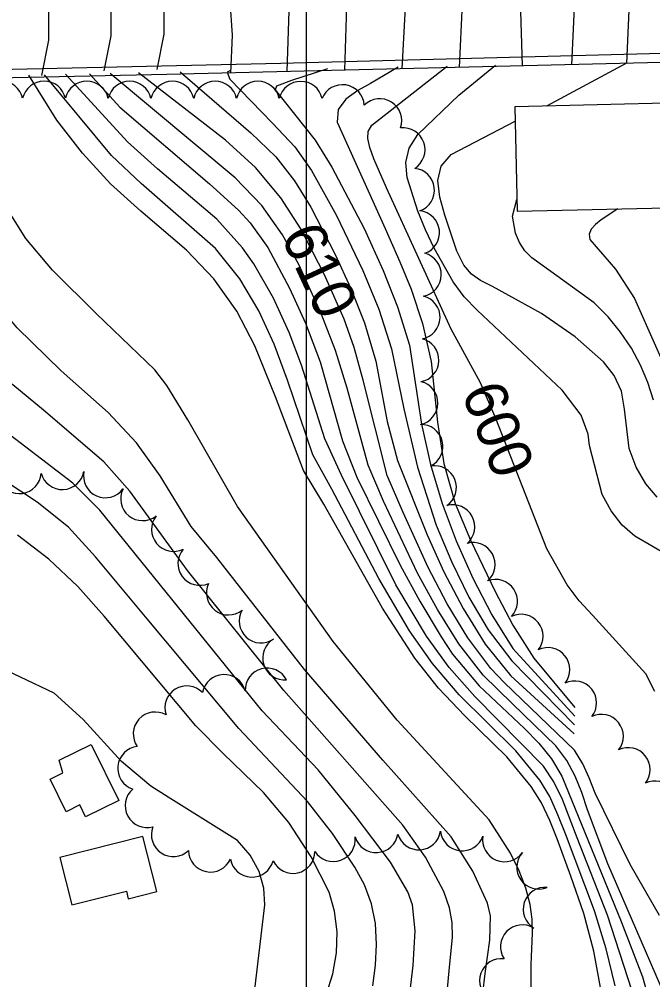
# Model space of a CAD drawing. Extents: x 79600 to 91800, y 75600 to 84400.
# Drawn here: x 87865.8 to 88162.1, y 78310.6 to 78759.5 of the extents above; entities that cross this region are included whole.
import ezdxf

# ---------------------------------------------------------------- set-up
doc = ezdxf.new("R2010")
doc.units = 0
for name, color, linetype in [('080-090$0$BLDG', 7, 'Continuous'), ('080-090$0$BRIDGE', 7, 'Continuous'), ('080-090$0$GRID', 7, 'Continuous'), ('080-090$0$INDEX', 7, 'Continuous'), ('080-090$0$INDXLBL', 7, 'Continuous'), ('080-090$0$INTER', 7, 'Continuous'), ('080-090$0$ROAD', 7, 'Continuous'), ('080-090$0$TREES', 7, 'Continuous')]:
    doc.layers.add(name, color=color, linetype=linetype)

msp = doc.modelspace()

# ---------------------------------------------------------------- linework, layer by layer
at = {"layer": '080-090$0$BLDG'}
for points in [[(88098.7, 78669.76), (88175.62, 78671.53), (88174.5, 78720.41), (88097.58, 78718.64)], [(87896.89, 78386.79), (87894.18, 78392.31), (87887.75, 78389.15), (87880.25, 78404.41), (87886.2, 78407.33), (87884.59, 78413.28), (87899.54, 78420.63), (87912.42, 78394.42)], [(87890.47, 78345.6), (87915.94, 78352.09), (87916.85, 78348.52), (87930.18, 78351.92), (87923.62, 78377.64), (87884.82, 78367.75)]]:
    msp.add_lwpolyline(points, close=True, dxfattribs=at)
at = {"layer": '080-090$0$BRIDGE'}
for p, q in [((88384.29, 78744.54), (87934.81, 78733.66)), ((87934.81, 78733.66), (87698.99, 78728.68))]:
    msp.add_line(p, q, dxfattribs=at)
at = {"layer": '080-090$0$GRID'}
msp.add_line((88000, 80000), (88000, 76000), dxfattribs=at)
at = {"layer": '080-090$0$INDEX'}
for points in [[(88098.09, 78789.23), (88100.03, 78768.65), (88101.05, 78737.68)], [(87961.18, 78786.12), (87964.25, 78767.99), (87965.45, 78752.1), (87964.59, 78734.38)], [(88163.06, 78445.36), (88158.78, 78453.62), (88133.82, 78480.98), (88127.69, 78487.73), (88122.12, 78495.25), (88112.6, 78512.01), (88088.76, 78572.99), (88081.58, 78589.62), (88067.76, 78614.64), (88037.58, 78680.72), (88031.62, 78694.27), (88029.78, 78699.52), (88028.87, 78703.75), (88029.06, 78707.09), (88030.7, 78710.08), (88065.99, 78737.53)], [(88047.85, 78298.85), (88049.97, 78317.25), (88051.05, 78333.49), (88049.71, 78345.73), (88047.48, 78351.67), (88039.38, 78365.54), (88022.97, 78387.33), (88005.59, 78408.68), (87979.38, 78436.38), (87914.8, 78516.18), (87903.52, 78530.14), (87890.91, 78542.74), (87861.64, 78565.16), (87846.86, 78576.77), (87833.38, 78589.69), (87827.4, 78596.8), (87822.05, 78604.4), (87817.43, 78612.41), (87805.57, 78646.83), (87799.26, 78664.16), (87791.18, 78680.45), (87773.49, 78708.93), (87763.27, 78731.13)], [(88063.5, 78278.46), (88066.91, 78314.82), (88068.5, 78330.5), (88068.33, 78337.34), (88067.01, 78344.33), (88064.32, 78351.94), (88055.86, 78367.91), (88045.26, 78382.81), (87989.49, 78445.84), (87944.45, 78501.87), (87917.5, 78538.92), (87905.45, 78552.75), (87877.19, 78576.75), (87862.93, 78588.71), (87849.93, 78601.41), (87844.1, 78608.24), (87838.75, 78615.6), (87829.48, 78632.09), (87814.97, 78667.44), (87794.39, 78708.23), (87788.92, 78720.98), (87786.39, 78731.62)], [(88080.48, 78285.47), (88083.7, 78313.55), (88085.9, 78329.21), (88086.21, 78340.53), (88084.82, 78346.37), (88078.01, 78361.32), (88067.75, 78377.45), (88035.83, 78413.3), (87999.27, 78455.64), (87958.18, 78507.91), (87946.31, 78522.5), (87931.68, 78546.06), (87920.67, 78561.62), (87907.37, 78575.75), (87885.43, 78595.18), (87864.92, 78615.22), (87852.99, 78629.33), (87843.36, 78644.44), (87828.01, 78676.92), (87820.13, 78693.69), (87814.29, 78710.75), (87810.49, 78732.13)], [(88105.36, 78281.7), (88105.29, 78317.8), (88105.79, 78332.39), (88105.71, 78338.93), (88104.82, 78345.79), (88102.76, 78353.41), (88099.61, 78361.57), (88095.56, 78369.82), (88085.5, 78385.41), (88042.54, 78431.88), (88012.61, 78468.76), (87967.97, 78531.74), (87944.73, 78572.31), (87934.87, 78588.27), (87929.18, 78595.66), (87901.9, 78621.78), (87881.34, 78642.23), (87868.92, 78657.07), (87858.46, 78673.64), (87849.12, 78691.02), (87844.99, 78699.66), (87841.66, 78708.16), (87836.64, 78732.68)], [(88139.52, 78296.94), (88134.46, 78323.95), (88129.9, 78341.57), (88123.79, 78359.03), (88117.3, 78376.55), (88113.9, 78385.14), (88109.98, 78393.32), (88105.29, 78400.94), (88093.89, 78414.79), (88074.19, 78433.96), (88061.87, 78446.89), (88050.84, 78460.96), (88035.73, 78484.33), (88008.21, 78532.95), (87998.77, 78548.6), (87985.74, 78583.04), (87976.03, 78606.92), (87967.54, 78623.15), (87956.8, 78638.25), (87944.07, 78651.61), (87922.73, 78669.77), (87908.5, 78682.53), (87895.5, 78696.9), (87883.49, 78712.31), (87870.28, 78733.39)], [(88165.25, 78340.61), (88151.46, 78364.53), (88135.2, 78397.79), (88132.28, 78404.95), (88129.3, 78411.53), (88125.42, 78417.88), (88092.63, 78449.54), (88086.36, 78456.09), (88075.63, 78470.39), (88066.01, 78486.31), (88057, 78503.31), (88045.32, 78529.05), (88037.91, 78546.24), (88026.73, 78590.77), (88022.44, 78606.15), (88017.7, 78619.29), (88008.53, 78640.09), (87997.55, 78661.63), (87988.23, 78676.01), (87976.34, 78690.21), (87962.28, 78702.93), (87921.67, 78734.48)], [(88031.2, 78307.77), (88032.48, 78317.41), (88032.94, 78327.18), (88032.38, 78336.86), (88030.52, 78346.19), (88027.22, 78354.98), (88022.79, 78363.29), (88012.27, 78379.01), (88000.71, 78393.92), (87968.6, 78428.12), (87925.6, 78479.29), (87901.47, 78508.25), (87888.83, 78522.1), (87874.3, 78533.83), (87843.34, 78554.13)], [(88009.44, 78304.12), (88012.51, 78313.47), (88014.23, 78323.24), (88014.5, 78333.1), (88013.3, 78342.64), (88010.69, 78351.53), (88002.39, 78368.11), (87991.89, 78384.12), (87980.08, 78398.17), (87961.16, 78416.45), (87948.45, 78429.29), (87905.62, 78480.58), (87893.17, 78494.48), (87879.62, 78507.15), (87865.1, 78518.44)]]:
    msp.add_lwpolyline(points, dxfattribs=at)
at = {"layer": '080-090$0$INTER'}
msp.add_line((88112.53, 78718.99), (88150.23, 78739.31), dxfattribs=at)
for points in [[(88123.9, 78789.81), (88125.67, 78771.93), (88124.15, 78738.24)], [(88149.72, 78790.4), (88151.31, 78774.58), (88149.82, 78738.86)], [(87906.03, 78786.67), (87908.65, 78764.87), (87908.62, 78751.78), (87905.36, 78735.35)], [(87930.85, 78787.37), (87933.47, 78765.58), (87933.44, 78752.49), (87930.19, 78736.06)], [(87989.95, 78786.77), (87991.83, 78763.45), (87990.99, 78735.02)], [(88016.96, 78787.38), (88018.81, 78765.65), (88017.86, 78735.67)], [(88043.99, 78788), (88046.17, 78762.23), (88044.73, 78736.32)], [(88071.03, 78788.61), (88073.02, 78766.84), (88071.6, 78736.97)], [(87876.95, 78784.54), (87879.57, 78762.74), (87879.54, 78749.65), (87876.28, 78733.23)], [(87964.31, 78735.38), (87963.05, 78734.82), (87964.26, 78731.43), (87984.3, 78710.89), (87994.64, 78699.81), (88002.57, 78688.87), (88014.22, 78667.84), (88026.5, 78642.14), (88033.98, 78624.05), (88039.98, 78605.5), (88045.62, 78577.4), (88052.08, 78550.2), (88060.78, 78523.1), (88068.15, 78505.73), (88076.14, 78489.45), (88085.1, 78474.22), (88096.13, 78459.71), (88125.49, 78429.7)], [(88010.05, 78736.34), (87993.2, 78730.81), (87986.15, 78728.16), (87985.48, 78726.53), (88004.15, 78703.01), (88012.04, 78690.43), (88027.1, 78661.69), (88035.97, 78642.16), (88042.78, 78625.09), (88048.3, 78607.24), (88053.98, 78570.34), (88058.08, 78551.45), (88063.57, 78533.25), (88070.11, 78515.78), (88077.98, 78498.36), (88086.84, 78481.25), (88096.71, 78465.45), (88125.59, 78433.77)], [(88043, 78737.04), (88030.1, 78729.47), (88024.14, 78726.2), (88018.53, 78722.23), (88014.92, 78717.35), (88014.49, 78711.4), (88036.89, 78661.65), (88043.77, 78646.2), (88049.03, 78633.34), (88054.45, 78617.38), (88058.4, 78599.6), (88061.4, 78571.16), (88064.31, 78551.82), (88069.67, 78533.18), (88076.83, 78516.1), (88088.35, 78492.06), (88096.62, 78476.38), (88106.5, 78460.93), (88125.69, 78437.85)], [(88170.81, 78508.04), (88153.63, 78517.88), (88147.83, 78523.11), (88142.63, 78529.73), (88138.42, 78537.36), (88132.52, 78560.33), (88131.79, 78565.58), (88128.61, 78574.46), (88119.7, 78586.13), (88079.89, 78623.61), (88073.89, 78629.83), (88068.67, 78636.74), (88059.86, 78652.48), (88055.86, 78661.1), (88052.24, 78669.77), (88047.17, 78685.62), (88046.61, 78692.59), (88048.18, 78699.2), (88052.26, 78705.66), (88071.36, 78724.03), (88088.56, 78738)], [(88144.52, 78307.81), (88140.26, 78325.1), (88134.83, 78342.8), (88121.21, 78378.78), (88117.76, 78387.77), (88113.87, 78396.26), (88109.27, 78403.96), (88098.11, 78417.62), (88071.58, 78443.83), (88059.06, 78458.43), (88048.36, 78473.77), (88034.05, 78498.2), (88012.04, 78539.83), (88003.19, 78556.01), (87991.25, 78590.82), (87985.04, 78607.66), (87977.93, 78623.2), (87968.95, 78638.17), (87957.61, 78652.41), (87922.86, 78682.82), (87908.99, 78695.89), (87877.6, 78733.55)], [(88164.29, 78241.51), (88159.9, 78269.32), (88156.53, 78288.05), (88152.22, 78305.85), (88140.91, 78340.86), (88126.74, 78376.98), (88119.86, 78394.88), (88115.85, 78403.11), (88110.99, 78410.52), (88078.85, 78443.01), (88066.82, 78456.63), (88056.22, 78471.23), (88041.94, 78495.2), (88016.56, 78546.37), (88008.78, 78563.43), (87997.88, 78597.92), (87992.13, 78613.11), (87984.67, 78629.2), (87975.52, 78645.17), (87970.28, 78652.66), (87958.21, 78666.13), (87930.55, 78689.56), (87916.43, 78702.15), (87887.53, 78733.76)], [(87898.73, 78733.99), (87912.81, 78718.43), (87954.87, 78682.6), (87968.42, 78670.27), (87973.8, 78664.32), (87982.12, 78652.77), (87992.24, 78633.9), (87999.64, 78617.4), (88006.52, 78599.37), (88016.96, 78562.56), (88023.68, 78545.47), (88044.02, 78504.42), (88053.18, 78487.5), (88063.13, 78470.85), (88068.46, 78462.79), (88080.85, 78447.93), (88102.16, 78427.99), (88108.81, 78421.2), (88114.69, 78413.88), (88119.55, 78405.82), (88147.34, 78337.86), (88157.27, 78311.95), (88162.42, 78293.59)], [(88170.17, 78297.6), (88141.07, 78364.83), (88131.63, 78390.1), (88128.88, 78398.14), (88125.81, 78405.83), (88121.9, 78413.12), (88116.76, 78419.99), (88096.55, 78439.51), (88082.74, 78453), (88071.4, 78467.68), (88061.36, 78483.69), (88052.03, 78500.58), (88036.11, 78534.33), (88029.02, 78551.19), (88019.17, 78587.08), (88013.77, 78604.63), (88007.09, 78621.94), (87996.55, 78644.84), (87988.91, 78658.76), (87979.33, 78672.44), (87966.78, 78685.46), (87908.39, 78734.2)], [(87941.13, 78734.89), (87974.15, 78706.39), (87985.82, 78695.15), (87994.62, 78684.04), (88002.2, 78671.76), (88013.61, 78649.52), (88020.86, 78633.74), (88027.21, 78617.58), (88032.55, 78599.66), (88037.92, 78571.49), (88042.71, 78553.29), (88056.54, 78518.55), (88064.36, 78501.33), (88073.46, 78484.18), (88083.63, 78467.54), (88095.65, 78452.66), (88125.39, 78425.62)], [(88164.16, 78536.16), (88158.84, 78542.45), (88154.24, 78550.16), (88151.07, 78558.87), (88148.92, 78577.28), (88147.43, 78585.75), (88144.07, 78593.05), (88139, 78599.45), (88125.71, 78611.14), (88110.08, 78622.04), (88087.07, 78634.68), (88081.6, 78637.41), (88077.3, 78640.33), (88073.73, 78644.62), (88070.52, 78651.11), (88064.83, 78667.87), (88062.52, 78676.33), (88061.55, 78684.11), (88063.08, 78690.87), (88067.78, 78696.36), (88097.73, 78711.93)], [(88162.37, 78581.45), (88159.78, 78589.72), (88156.39, 78597.85), (88152.16, 78605.75), (88147.06, 78613.34), (88141.19, 78620.45), (88134.64, 78626.94), (88114.46, 78641.62), (88105.47, 78647.96), (88102.31, 78651.24), (88099.74, 78655.17), (88097.83, 78659.47), (88096.42, 78667.53), (88098.57, 78675.33)], [(88145.77, 78670.84), (88137.94, 78665.72), (88135.29, 78663.65), (88133.23, 78661.39), (88132.29, 78659.04), (88132.58, 78656.58), (88144.66, 78642.7), (88153.46, 78628.99), (88173.1, 78584.75)], [(87974.19, 78290.38), (87980.67, 78345.62), (87980.27, 78353.39), (87977.96, 78361.29), (87973.78, 78368.9), (87967.92, 78375.72), (87935.45, 78395.91), (87927.43, 78401.17), (87913.66, 78412.69), (87895.67, 78432.31), (87882.13, 78444.56), (87850.56, 78459.56)]]:
    msp.add_lwpolyline(points, dxfattribs=at)
at = {"layer": '080-090$0$ROAD'}
for p, q in [((87988.1, 78739.04), (88254.95, 78745.86)), ((87695.72, 78732.38), (87988.1, 78739.04))]:
    msp.add_line(p, q, dxfattribs=at)
at = {"layer": '080-090$0$TREES'}
for centre, start, end in [((87857.45, 78720.32), 12.6454, 167.2846), ((87877.45, 78720.31), 12.6454, 167.2846), ((87897.45, 78720.29), 12.6454, 167.2846), ((87917.45, 78720.28), 12.6454, 167.2846), ((87937.45, 78720.27), 12.6454, 167.2846), ((87957.45, 78720.26), 12.6454, 167.2846), ((87977.45, 78720.25), 12.6454, 167.2846), ((87997.45, 78720.23), 12.6454, 167.2846), ((88016.97, 78718.67), 3.5594, 158.1987), ((88034.48, 78712.1), 340.6595, 135.2987), ((88045.34, 78698.52), 302.0169, 96.6561), ((88049.76, 78679.63), 289.6515, 84.2908), ((88052.11, 78659.79), 289.2557, 83.8949), ((88052.95, 78640.18), 281.0161, 75.6553), ((88052.37, 78620.19), 281.0161, 75.6553), ((88051.79, 78600.2), 281.0161, 75.6553), ((88051.35, 78580.17), 281.8028, 76.442), ((88053.71, 78559.89), 296.8292, 91.4685), ((87865.89, 78548.08), 200.9989, 355.6381), ((87886, 78549.98), 195.1419, 349.7811), ((87906.14, 78546.15), 168.7174, 323.3566), ((88060.01, 78540.63), 304.784, 99.4232), ((87923.53, 78535.44), 153.3401, 307.9794), ((88068.57, 78522.33), 310.7167, 105.3559), ((87937.93, 78521.08), 142.1953, 296.8345), ((87950.29, 78505.2), 138.9648, 293.6041), ((88078.09, 78504.71), 311.421, 106.0602), ((88088.58, 78487.47), 316.5254, 111.1646), ((87963.63, 78491.37), 154.3314, 308.9706), ((87978.95, 78478.27), 149.9599, 304.5992), ((88100.52, 78471.21), 321.44, 116.0793), ((87989.95, 78460.98), 120.3304, 274.9696), ((88113.04, 78455.61), 321.44, 116.0793), ((87961.6, 78443.03), 14.9199, 169.5591), ((87981.74, 78446.05), 27.4541, 182.0934), ((87944.18, 78437.73), 44.2954, 198.9346), ((88125.56, 78440.02), 321.44, 116.0793), ((87929.4, 78425.51), 60.2573, 214.8966), ((88138.08, 78424.42), 321.44, 116.0793), ((87922.19, 78409.46), 96.7107, 251.3499), ((88150.6, 78408.83), 321.44, 116.0793), ((88163.13, 78393.23), 321.44, 116.0793), ((87925.62, 78392), 130.8694, 285.5086), ((87937.92, 78378.42), 158.8517, 313.491), ((88012.71, 78376.13), 212.5439, 7.1832), ((88032.71, 78380.31), 196.4191, 351.0583), ((88052.67, 78381.61), 196.4191, 351.0583), ((88072.98, 78381.13), 186.2502, 340.8895), ((88092.77, 78376.04), 170.2395, 324.8787), ((87955.22, 78371.22), 181.2726, 335.9118), ((87993.82, 78370.61), 205.392, 0.0312), ((88108.76, 78363.27), 137.9048, 292.544), ((87974.66, 78368.87), 190.3271, 344.9664), ((88111.7, 78343.6), 84.4512, 239.0904), ((88101.11, 78326.05), 58.689, 213.3283), ((88091.3, 78310.24), 83.0554, 237.6946)]:
    msp.add_arc(centre, 10.25, start, end, dxfattribs=at)

# ---------------------------------------------------------------- texts
at = {"layer": '080-090$0$INDXLBL'}
for s, rotation, p in [('610', 294.855, (87987.91, 78658.32)), ('600', 291.3815, (88072.39, 78585.14))]:
    msp.add_text(s, height=20, rotation=rotation, dxfattribs=at).set_placement(p)

doc.saveas('drawing.dxf')
